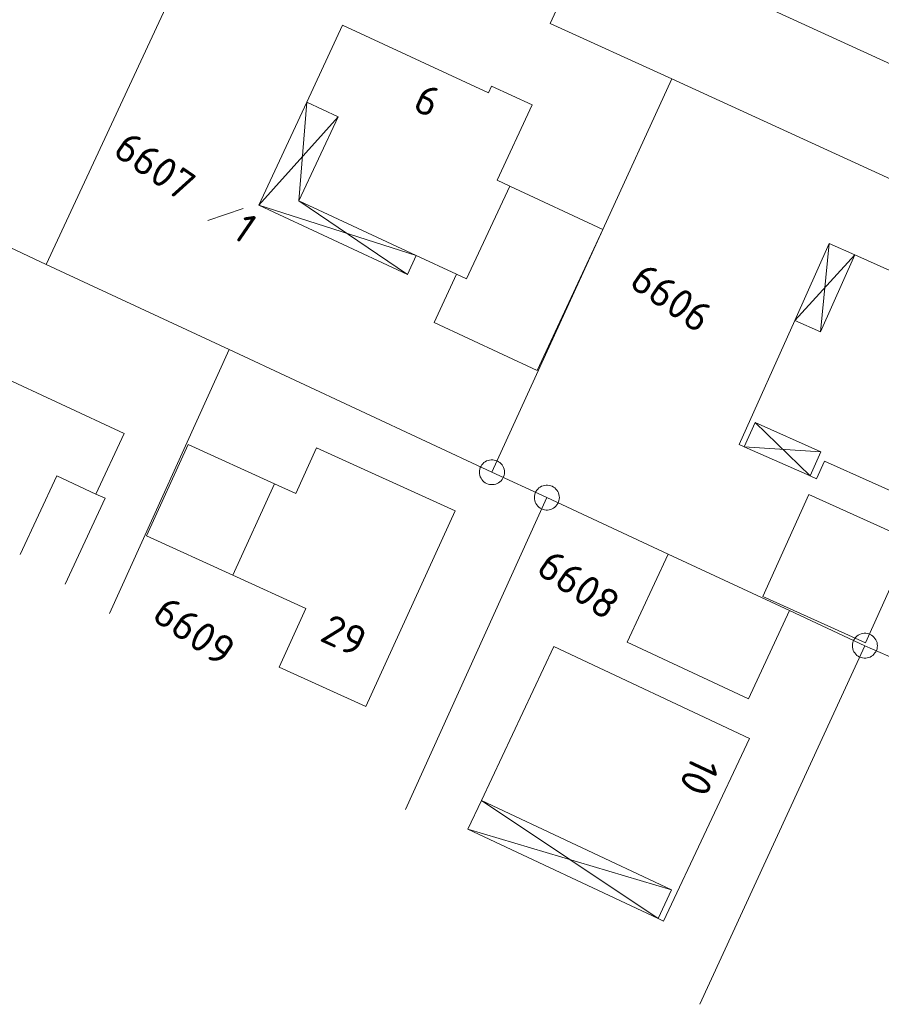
# Model space of a CAD drawing. Header units: metres. Extents: x 3425540 to 3446143, y 5432760 to 5444637.
# Tile 644 of 656: x 3444729 to 3444780, y 5435838 to 5435897. Entities that reach past the tile are written whole.
import ezdxf
from ezdxf.enums import TextEntityAlignment as Align

# ---------------------------------------------------------------- set-up
doc = ezdxf.new("R2010")
doc.units = ezdxf.units.M
doc.layers.add('B_Bestand', color=9, linetype='Continuous', lineweight=18)
doc.layers.add('B_Flurgrenzen', color=9, linetype='Continuous', lineweight=18)
doc.styles.get("Standard").update_dxf_attribs({"font": 'isocpeur.ttf'})

msp = doc.modelspace()

# ---------------------------------------------------------------- linework, layer by layer
at = {"layer": 'B_Bestand'}
for p, q in [((3444743.062, 5435885.861), (3444745.94, 5435892.042)), ((3444745.465, 5435886.126), (3444745.94, 5435892.042)), ((3444743.062, 5435885.861), (3444747.814, 5435891.17)), ((3444743.062, 5435885.861), (3444751.969, 5435881.714)), ((3444743.062, 5435885.861), (3444752.498, 5435882.851)), ((3444745.465, 5435886.126), (3444751.969, 5435881.714)), ((3444775.179, 5435878.961), (3444777.246, 5435883.579)), ((3444776.726, 5435878.268), (3444777.246, 5435883.579)), ((3444777.246, 5435883.579), (3444778.794, 5435882.886)), ((3444751.969, 5435881.714), (3444752.498, 5435882.851)), ((3444775.179, 5435878.961), (3444778.794, 5435882.886)), ((3444724.649, 5435877), (3444734.993, 5435872.182)), ((3444772.803, 5435872.846), (3444776.108, 5435869.641)), ((3444734.993, 5435872.182), (3444733.301, 5435868.549)), ((3444772.148, 5435871.382), (3444776.108, 5435869.641)), ((3444772.148, 5435871.382), (3444776.751, 5435871.079)), ((3444730.965, 5435869.637), (3444728.768, 5435864.92)), ((3444733.301, 5435868.549), (3444730.965, 5435869.637)), ((3444733.851, 5435868.293), (3444731.452, 5435863.142)), ((3444733.301, 5435868.549), (3444733.851, 5435868.293)), ((3444755.597, 5435848.454), (3444756.405, 5435850.172)), ((3444756.405, 5435850.172), (3444766.996, 5435843.093)), ((3444755.597, 5435848.454), (3444766.996, 5435843.093)), ((3444755.597, 5435848.454), (3444767.803, 5435844.809))]:
    msp.add_line(p, q, dxfattribs=at)
for points in [[(3444756.829, 5435892.603), (3444748.087, 5435896.664), (3444745.94, 5435892.042), (3444747.814, 5435891.17), (3444745.465, 5435886.126), (3444752.498, 5435882.851), (3444754.913, 5435881.727), (3444755.512, 5435881.448), (3444758.102, 5435887.009), (3444757.35, 5435887.359), (3444759.454, 5435891.878), (3444757.018, 5435893.01), (3444756.829, 5435892.603)], [(3444758.102, 5435887.009), (3444763.682, 5435884.41), (3444759.745, 5435875.957), (3444753.566, 5435878.834), (3444754.913, 5435881.727)], [(3444778.794, 5435882.886), (3444788.834, 5435878.39), (3444784.918, 5435869.645), (3444783.685, 5435870.197), (3444782.681, 5435867.954), (3444776.958, 5435870.516), (3444776.49, 5435869.47), (3444776.108, 5435869.641), (3444776.751, 5435871.079), (3444772.803, 5435872.846), (3444772.148, 5435871.382), (3444771.847, 5435871.517), (3444775.179, 5435878.961), (3444776.726, 5435878.268), (3444778.794, 5435882.886)], [(3444738.826, 5435871.525), (3444743.997, 5435869.17), (3444741.501, 5435863.689), (3444736.33, 5435866.044), (3444738.826, 5435871.525)], [(3444746.524, 5435871.32), (3444754.826, 5435867.538), (3444749.483, 5435855.811), (3444744.287, 5435858.178), (3444745.887, 5435861.691), (3444741.501, 5435863.689), (3444743.997, 5435869.169), (3444745.278, 5435868.585), (3444746.524, 5435871.32)], [(3444776.025, 5435868.519), (3444773.266, 5435862.403), (3444779.425, 5435859.624), (3444782.184, 5435865.74), (3444776.025, 5435868.519)], [(3444767.598, 5435864.948), (3444765.136, 5435859.664), (3444772.415, 5435856.273), (3444774.877, 5435861.557), (3444767.598, 5435864.948)], [(3444772.468, 5435853.896), (3444760.75, 5435859.408), (3444756.405, 5435850.172), (3444767.803, 5435844.809), (3444766.996, 5435843.093), (3444767.316, 5435842.942), (3444772.468, 5435853.896)]]:
    msp.add_lwpolyline(points, dxfattribs=at)
at = {"layer": 'B_Flurgrenzen'}
for p, q in [((3444730.317, 5435882.316), (3444742.527, 5435908.556)), ((3444760.527, 5435896.766), (3444761.847, 5435899.616)), ((3444770.857, 5435898.946), (3444792.427, 5435889.056)), ((3444760.527, 5435896.766), (3444767.807, 5435893.446)), ((3444763.682, 5435884.411), (3444767.807, 5435893.446)), ((3444767.807, 5435893.446), (3444789.517, 5435883.486)), ((3444722.267, 5435886.076), (3444730.317, 5435882.316)), ((3444740.001, 5435884.958), (3444742.133, 5435885.675)), ((3444757.037, 5435869.856), (3444763.682, 5435884.411)), ((3444730.317, 5435882.316), (3444741.297, 5435877.216)), ((3444734.115, 5435861.379), (3444741.297, 5435877.216)), ((3444741.297, 5435877.216), (3444757.037, 5435869.856)), ((3444757.037, 5435869.856), (3444760.327, 5435868.336)), ((3444751.85, 5435849.636), (3444760.327, 5435868.336)), ((3444760.327, 5435868.336), (3444767.598, 5435864.948)), ((3444774.877, 5435861.557), (3444779.387, 5435859.456)), ((3444769.491, 5435837.955), (3444779.387, 5435859.456)), ((3444779.387, 5435859.456), (3444783.947, 5435857.426))]:
    msp.add_line(p, q, dxfattribs=at)
for points in [[(3444757.787, 5435869.856), (3444757.781, 5435869.95), (3444757.763, 5435870.039), (3444757.734, 5435870.134), (3444757.693, 5435870.216), (3444757.639, 5435870.293), (3444757.58, 5435870.37), (3444757.515, 5435870.435), (3444757.439, 5435870.488), (3444757.356, 5435870.535), (3444757.267, 5435870.565), (3444757.179, 5435870.588), (3444757.084, 5435870.6), (3444756.99, 5435870.6), (3444756.895, 5435870.588), (3444756.807, 5435870.565), (3444756.718, 5435870.535), (3444756.635, 5435870.488), (3444756.559, 5435870.435), (3444756.494, 5435870.37), (3444756.435, 5435870.293), (3444756.381, 5435870.216), (3444756.34, 5435870.134), (3444756.311, 5435870.039), (3444756.293, 5435869.95), (3444756.287, 5435869.856), (3444756.293, 5435869.762), (3444756.311, 5435869.673), (3444756.34, 5435869.578), (3444756.381, 5435869.496), (3444756.435, 5435869.419), (3444756.494, 5435869.342), (3444756.559, 5435869.277), (3444756.635, 5435869.224), (3444756.718, 5435869.177), (3444756.807, 5435869.147), (3444756.895, 5435869.124), (3444756.99, 5435869.112), (3444757.084, 5435869.112), (3444757.179, 5435869.124), (3444757.267, 5435869.147), (3444757.356, 5435869.177), (3444757.439, 5435869.224), (3444757.515, 5435869.277), (3444757.58, 5435869.342), (3444757.639, 5435869.419), (3444757.693, 5435869.496), (3444757.734, 5435869.578), (3444757.763, 5435869.673), (3444757.781, 5435869.762), (3444757.787, 5435869.856)], [(3444761.077, 5435868.336), (3444761.071, 5435868.43), (3444761.053, 5435868.519), (3444761.024, 5435868.614), (3444760.983, 5435868.696), (3444760.929, 5435868.773), (3444760.87, 5435868.85), (3444760.805, 5435868.915), (3444760.729, 5435868.968), (3444760.646, 5435869.015), (3444760.557, 5435869.045), (3444760.469, 5435869.068), (3444760.374, 5435869.08), (3444760.28, 5435869.08), (3444760.185, 5435869.068), (3444760.097, 5435869.045), (3444760.008, 5435869.015), (3444759.925, 5435868.968), (3444759.849, 5435868.915), (3444759.784, 5435868.85), (3444759.725, 5435868.773), (3444759.671, 5435868.696), (3444759.63, 5435868.614), (3444759.601, 5435868.519), (3444759.583, 5435868.43), (3444759.577, 5435868.336), (3444759.583, 5435868.242), (3444759.601, 5435868.153), (3444759.63, 5435868.058), (3444759.671, 5435867.976), (3444759.725, 5435867.899), (3444759.784, 5435867.822), (3444759.849, 5435867.757), (3444759.925, 5435867.704), (3444760.008, 5435867.657), (3444760.097, 5435867.627), (3444760.185, 5435867.604), (3444760.28, 5435867.592), (3444760.374, 5435867.592), (3444760.469, 5435867.604), (3444760.557, 5435867.627), (3444760.646, 5435867.657), (3444760.729, 5435867.704), (3444760.805, 5435867.757), (3444760.87, 5435867.822), (3444760.929, 5435867.899), (3444760.983, 5435867.976), (3444761.024, 5435868.058), (3444761.053, 5435868.153), (3444761.071, 5435868.242), (3444761.077, 5435868.336)], [(3444780.137, 5435859.456), (3444780.131, 5435859.55), (3444780.113, 5435859.639), (3444780.084, 5435859.734), (3444780.043, 5435859.816), (3444779.989, 5435859.893), (3444779.93, 5435859.97), (3444779.865, 5435860.035), (3444779.789, 5435860.088), (3444779.706, 5435860.135), (3444779.617, 5435860.165), (3444779.529, 5435860.188), (3444779.434, 5435860.2), (3444779.34, 5435860.2), (3444779.245, 5435860.188), (3444779.157, 5435860.165), (3444779.068, 5435860.135), (3444778.985, 5435860.088), (3444778.909, 5435860.035), (3444778.844, 5435859.97), (3444778.785, 5435859.893), (3444778.731, 5435859.816), (3444778.69, 5435859.734), (3444778.661, 5435859.639), (3444778.643, 5435859.55), (3444778.637, 5435859.456), (3444778.643, 5435859.362), (3444778.661, 5435859.273), (3444778.69, 5435859.178), (3444778.731, 5435859.096), (3444778.785, 5435859.019), (3444778.844, 5435858.942), (3444778.909, 5435858.877), (3444778.985, 5435858.824), (3444779.068, 5435858.777), (3444779.157, 5435858.747), (3444779.245, 5435858.724), (3444779.34, 5435858.712), (3444779.434, 5435858.712), (3444779.529, 5435858.724), (3444779.617, 5435858.747), (3444779.706, 5435858.777), (3444779.789, 5435858.824), (3444779.865, 5435858.877), (3444779.93, 5435858.942), (3444779.989, 5435859.019), (3444780.043, 5435859.096), (3444780.084, 5435859.178), (3444780.113, 5435859.273), (3444780.131, 5435859.362), (3444780.137, 5435859.456)]]:
    msp.add_lwpolyline(points, dxfattribs=at)

# ---------------------------------------------------------------- texts
at = {"layer": 'B_Bestand'}
for s, rotation, p in [('6', 335.02925, (3444753.169, 5435892.153)), ('29', 335.50939, (3444748.17, 5435860.076)), ('10', 244.80178, (3444769.468, 5435851.624))]:
    msp.add_text(s, height=1.8, rotation=rotation, dxfattribs=at).set_placement(p, align=Align.MIDDLE)
at = {"layer": 'B_Flurgrenzen'}
for s, p in [('6607', (3444734.226, 5435888.934)), ('1', (3444741.36, 5435884.023))]:
    msp.add_text(s, height=1.8, rotation=325.45427, dxfattribs=at).set_placement(p)
for s, p in [('6606', (3444767.793, 5435880.326)), ('6608', (3444762.241, 5435863.125)), ('6609', (3444739.197, 5435860.338))]:
    msp.add_text(s, height=1.8, rotation=325.45427, dxfattribs=at).set_placement(p, align=Align.MIDDLE)

doc.saveas('drawing.dxf')
